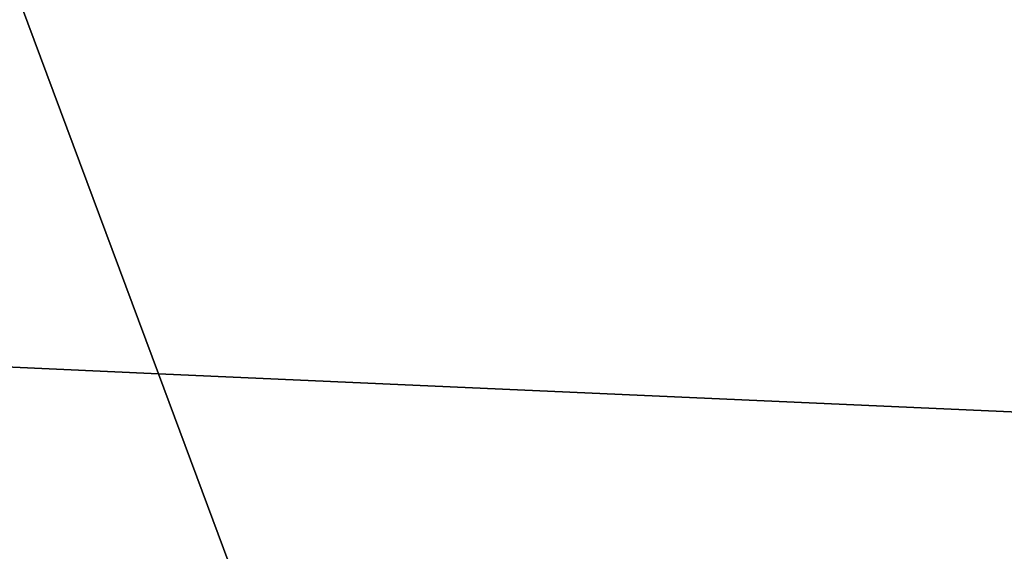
# Model space of a CAD drawing. Header units: metres. Extents: x 32338650 to 32340431, y 5701793 to 5703325.
# Tile 281 of 656: x 32339253 to 32339274, y 5702496 to 5702507. Entities that reach past the tile are written whole.
import ezdxf

# ---------------------------------------------------------------- set-up
doc = ezdxf.new("R2010")
doc.units = ezdxf.units.M
doc.header["$LTSCALE"] = 0.1
doc.layers.add('LPB-BE-Flurstück_Grenze', color=7, linetype='Continuous', lineweight=70, true_color=0x004c99)

msp = doc.modelspace()

# ---------------------------------------------------------------- linework, layer by layer
at = {"layer": 'LPB-BE-Flurstück_Grenze', "color": 253, "linetype": 'Continuous', "lineweight": 25, "true_color": 0xadadad, "transparency": 33554687, "flags": 128}
for points in [[(32339256.317, 5702500.053), (32339251.383, 5702513.299), (32339214.601, 5702514.976), (32339214.008, 5702501.987), (32339256.317, 5702500.053)], [(32339256.317, 5702500.053), (32339251.383, 5702513.299), (32339214.601, 5702514.976), (32339214.008, 5702501.987), (32339256.317, 5702500.053)], [(32339317.185, 5702510.302), (32339257.073, 5702513.04), (32339251.383, 5702513.299), (32339256.317, 5702500.053), (32339316.604, 5702497.365)], [(32339317.185, 5702510.302), (32339257.073, 5702513.04), (32339251.383, 5702513.299), (32339256.317, 5702500.053), (32339316.604, 5702497.365)], [(32339213.34, 5702487.636), (32339222.66, 5702487.213), (32339228.013, 5702486.963), (32339228.295, 5702493.587), (32339236.575, 5702493.206), (32339259.259, 5702492.154), (32339256.317, 5702500.053), (32339214.008, 5702501.987), (32339213.34, 5702487.636)], [(32339213.34, 5702487.636), (32339222.66, 5702487.213), (32339228.013, 5702486.963), (32339228.295, 5702493.587), (32339236.575, 5702493.206), (32339259.259, 5702492.154), (32339256.317, 5702500.053), (32339214.008, 5702501.987), (32339213.34, 5702487.636)], [(32339142.408, 5702380.663), (32339226.341, 5702376.845), (32339314.498, 5702452.826), (32339315.432, 5702471.864), (32339316.604, 5702497.365), (32339256.317, 5702500.053), (32339259.259, 5702492.154), (32339258.957, 5702485.531), (32339257.57, 5702454.864), (32339245.673, 5702455.403), (32339226.705, 5702456.263), (32339221.131, 5702456.512), (32339221.033, 5702454.374), (32339221.031, 5702454.314), (32339219.705, 5702425.386), (32339219.366, 5702417.854), (32339218.654, 5702402.201), (32339184.675, 5702403.797), (32339179.122, 5702404.055), (32339178.991, 5702401.118), (32339143.425, 5702402.789), (32339142.411, 5702380.723), (32339142.408, 5702380.663)], [(32339142.408, 5702380.663), (32339226.341, 5702376.845), (32339314.498, 5702452.826), (32339315.432, 5702471.864), (32339316.604, 5702497.365), (32339256.317, 5702500.053), (32339259.259, 5702492.154), (32339258.957, 5702485.531), (32339257.57, 5702454.864), (32339245.673, 5702455.403), (32339226.705, 5702456.263), (32339221.131, 5702456.512), (32339221.033, 5702454.374), (32339221.031, 5702454.314), (32339219.705, 5702425.386), (32339219.366, 5702417.854), (32339218.654, 5702402.201), (32339184.675, 5702403.797), (32339179.122, 5702404.055), (32339178.991, 5702401.118), (32339143.425, 5702402.789), (32339142.411, 5702380.723), (32339142.408, 5702380.663)]]:
    msp.add_lwpolyline(points, dxfattribs=at)

doc.saveas('drawing.dxf')
